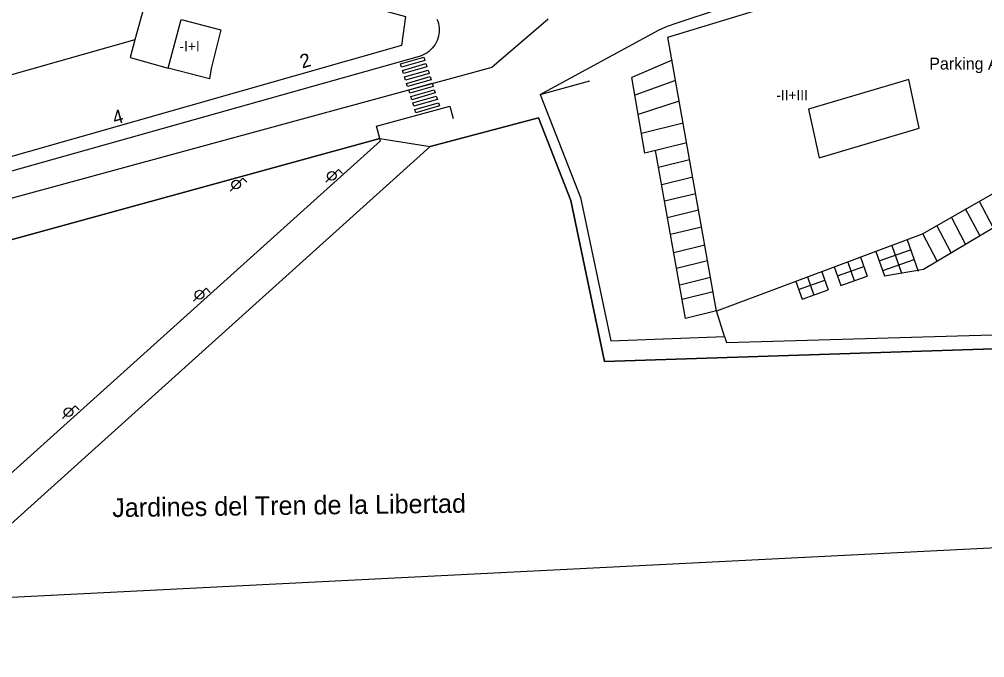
# Model space of a CAD drawing. Extents: x 282771 to 285132, y 4823109 to 4825496.
# Drawn here: x 284352.2 to 284493.3, y 4824289.3 to 4824382.7 of the extents above; entities that cross this region are included whole.
import ezdxf

# ---------------------------------------------------------------- set-up
doc = ezdxf.new("R2010")
doc.units = 0
for name, color, linetype in [('ACERA-BORDILLO', 7, 'Continuous'), ('APARCAMIENTO', 7, 'Continuous'), ('CALLE-EJE', 7, 'Continuous'), ('EDIFICIO', 7, 'Continuous'), ('FAROLA', 7, 'Continuous'), ('INTERIOR-EDIFICIO', 7, 'Continuous'), ('MEDIANERA', 7, 'Continuous'), ('NUM-PORTAL', 7, 'Continuous'), ('PARQUE-JARDIN-AREA', 7, 'Continuous'), ('PARQUE-JARDIN-TEXTO', 7, 'Continuous'), ('PASO-PEATONES', 7, 'Continuous'), ('TXT-ALTURA-EDIFICIO', 7, 'Continuous'), ('TXT-EDIFICIOS', 7, 'Continuous'), ('VALLA', 7, 'Continuous'), ('ZONA-VERDE', 7, 'Continuous')]:
    doc.layers.add(name, color=color, linetype=linetype)

msp = doc.modelspace()

# ---------------------------------------------------------------- linework, layer by layer
at = {"layer": 'ACERA-BORDILLO'}
for points in [[(284428.35, 4824371.67), (284445.73, 4824381.15), (284446.97, 4824381.66), (284448.36, 4824382.18), (284454.53, 4824384.21), (284501.9, 4824398.41)], [(284413.24, 4824382.69), (284413.36, 4824382.38), (284413.45, 4824382.07), (284413.52, 4824381.76), (284413.55, 4824381.44), (284413.57, 4824381.14), (284413.56, 4824380.83), (284413.52, 4824380.52), (284413.46, 4824380.2), (284413.38, 4824379.89), (284413.26, 4824379.58), (284413.12, 4824379.28), (284412.96, 4824378.98), (284412.76, 4824378.71), (284412.55, 4824378.45), (284412.32, 4824378.2), (284412.06, 4824377.98), (284411.8, 4824377.79), (284411.52, 4824377.62), (284411.23, 4824377.47), (284410.94, 4824377.35), (284410.65, 4824377.26)], [(284410.65, 4824377.26), (284332.26, 4824355.2)], [(284404.91, 4824365.24), (284404.41, 4824367.04), (284415.13, 4824369.99), (284415.63, 4824368.18)]]:
    msp.add_lwpolyline(points, dxfattribs=at)
at = {"layer": 'APARCAMIENTO'}
for p, q in [((284477.92, 4824347.35), (284482.49, 4824348.98)), ((284478.41, 4824345.94), (284482.99, 4824347.56)), ((284471.8, 4824345.18), (284475.66, 4824346.55)), ((284472.3, 4824343.77), (284476.16, 4824345.14)), ((284466.12, 4824343.16), (284469.96, 4824344.53)), ((284466.62, 4824341.75), (284470.46, 4824343.11))]:
    msp.add_line(p, q, dxfattribs=at)
for points in [[(284447.61, 4824376.69), (284441.72, 4824374.17)], [(284449.76, 4824364.6), (284443.66, 4824363.12), (284441.72, 4824374.17)], [(284448.13, 4824373.74), (284442.18, 4824371.56)], [(284448.67, 4824370.73), (284442.67, 4824368.74)], [(284449.24, 4824367.49), (284443.16, 4824365.96)], [(284454.11, 4824340.04), (284449.6, 4824338.95), (284445.2, 4824363.5)], [(284450.19, 4824362.13), (284445.64, 4824361.03)], [(284478.69, 4824345.15), (284484.37, 4824346.12), (284503.28, 4824357.41), (284501.35, 4824361.08)], [(284450.64, 4824359.59), (284446.1, 4824358.49)], [(284451.07, 4824357.17), (284446.53, 4824356.07)], [(284494.57, 4824352.21), (284492.55, 4824356.05)], [(284451.5, 4824354.75), (284446.97, 4824353.65)], [(284492.6, 4824351.04), (284490.54, 4824354.95)], [(284490.52, 4824349.8), (284488.45, 4824353.74)], [(284451.94, 4824352.28), (284447.41, 4824351.19)], [(284488.43, 4824348.55), (284486.34, 4824352.53)], [(284481.98, 4824350.45), (284483.6, 4824345.85)], [(284486.38, 4824347.32), (284484.27, 4824351.33)], [(284452.41, 4824349.63), (284447.88, 4824348.54)], [(284479.75, 4824349.61), (284481.17, 4824345.58)], [(284475.19, 4824347.9), (284476.16, 4824345.14)], [(284477.43, 4824348.74), (284478.69, 4824345.15)], [(284452.82, 4824347.35), (284448.29, 4824346.26)], [(284471.34, 4824346.49), (284472.29, 4824343.77)], [(284473.3, 4824347.18), (284474.26, 4824344.46)], [(284453.25, 4824344.9), (284448.73, 4824343.81)], [(284467.42, 4824345), (284468.34, 4824342.36)], [(284469.53, 4824345.75), (284470.46, 4824343.11)], [(284465.71, 4824344.35), (284466.62, 4824341.75)], [(284453.62, 4824342.81), (284449.11, 4824341.72)], [(284455.3, 4824336.29), (284455.57, 4824335.42), (284521.48, 4824337.33)]]:
    msp.add_lwpolyline(points, dxfattribs=at)
at = {"layer": 'CALLE-EJE'}
for points in [[(284429.52, 4824382.71), (284421.25, 4824375.64), (284305.46, 4824344.08)], [(284608.71, 4824286.14), (284527.94, 4824307.05), (284348.08, 4824297.99), (284132.84, 4824273.18)]]:
    msp.add_lwpolyline(points, dxfattribs=at)
at = {"layer": 'EDIFICIO'}
for points in [[(284523.69, 4824374.33), (284512.25, 4824367.29), (284484.16, 4824351.27), (284454.12, 4824339.98), (284447.01, 4824380.04), (284497.37, 4824395.44), (284511.24, 4824399.56), (284518.49, 4824401.75), (284525.53, 4824403.86), (284534.08, 4824406.41), (284538.6, 4824404.75), (284546.83, 4824392.11), (284545.91, 4824388.02), (284543.52, 4824386.55), (284536.18, 4824382.03), (284530.02, 4824378.24), (284523.69, 4824374.33)], [(284311.24, 4824351.34), (284307.8, 4824353.28), (284300.8, 4824378.84), (284298.96, 4824385.58), (284296.71, 4824393.78), (284296.62, 4824394.24), (284296.61, 4824394.71), (284296.67, 4824395.18), (284296.82, 4824395.63), (284297.04, 4824396.04), (284297.32, 4824396.42), (284297.67, 4824396.74), (284298.06, 4824397), (284298.49, 4824397.19), (284317.3, 4824402.49), (284328.07, 4824405.17), (284368.34, 4824394.13), (284408.67, 4824383.09), (284408.08, 4824378.87), (284330, 4824356.64), (284311.24, 4824351.34)]]:
    msp.add_lwpolyline(points, dxfattribs=at)
at = {"layer": 'FAROLA'}
for p, q in [((284398.86, 4824360.71), (284397.92, 4824359.78)), ((284399.45, 4824360.12), (284398.86, 4824360.71)), ((284384.88, 4824359.44), (284383.94, 4824358.51)), ((284385.47, 4824358.85), (284384.88, 4824359.44)), ((284397.92, 4824359.78), (284396.99, 4824358.84)), ((284383.94, 4824358.51), (284383.01, 4824357.57)), ((284379.5, 4824343.34), (284378.56, 4824342.41)), ((284380.09, 4824342.75), (284379.5, 4824343.34)), ((284378.56, 4824342.41), (284377.63, 4824341.47)), ((284359.42, 4824325.24), (284358.49, 4824324.3)), ((284360.36, 4824326.17), (284359.42, 4824325.24)), ((284360.95, 4824325.58), (284360.36, 4824326.17))]:
    msp.add_line(p, q, dxfattribs=at)
for centre in [(284397.88, 4824359.78), (284383.9, 4824358.51), (284378.52, 4824342.41), (284359.38, 4824325.24)]:
    msp.add_circle(centre, 0.637, dxfattribs=at)
at = {"layer": 'INTERIOR-EDIFICIO'}
for points in [[(284317.15, 4824364.95), (284312.49, 4824381.97), (284310.44, 4824389.42), (284320.26, 4824392.16), (284330.37, 4824395.14), (284335.73, 4824393.65), (284370.27, 4824384.04), (284369.08, 4824379.68), (284326.99, 4824367.74), (284317.15, 4824364.95)], [(284375.83, 4824382.64), (284381.65, 4824381.13), (284380.23, 4824375.46), (284379.98, 4824373.97), (284373.93, 4824375.51), (284375.83, 4824382.64)], [(284469.13, 4824362.42), (284483.74, 4824366.77), (284482.25, 4824373.87), (284467.56, 4824369.56), (284469.13, 4824362.42)]]:
    msp.add_lwpolyline(points, dxfattribs=at)
at = {"layer": 'MEDIANERA'}
msp.add_lwpolyline([(284369.08, 4824379.68), (284368.4, 4824377.1), (284373.93, 4824375.51)], dxfattribs=at)
at = {"layer": 'PARQUE-JARDIN-AREA'}
msp.add_lwpolyline([(284135.69, 4824291.28), (284182.46, 4824303.7), (284193.12, 4824306.65), (284333.9, 4824345.73), (284404.91, 4824365.24), (284412.26, 4824364.06), (284428.07, 4824368.28), (284432.81, 4824356.17), (284437.73, 4824332.66), (284573.87, 4824337.07)], dxfattribs=at)
at = {"layer": 'PASO-PEATONES'}
for points in [[(284408.05, 4824375.69), (284407.9, 4824376.17), (284411.33, 4824377.15), (284411.48, 4824376.67)], [(284408.35, 4824374.74), (284408.2, 4824375.21), (284411.63, 4824376.2), (284411.78, 4824375.72)], [(284408.66, 4824373.78), (284408.51, 4824374.26), (284411.94, 4824375.24), (284412.09, 4824374.77)], [(284408.96, 4824372.83), (284408.81, 4824373.31), (284412.24, 4824374.29), (284412.39, 4824373.81)], [(284409.26, 4824371.88), (284409.11, 4824372.35), (284412.54, 4824373.34), (284412.69, 4824372.86)], [(284409.57, 4824370.92), (284409.42, 4824371.4), (284412.85, 4824372.38), (284413, 4824371.91)], [(284409.87, 4824369.97), (284409.72, 4824370.45), (284413.15, 4824371.43), (284413.3, 4824370.95)], [(284410.17, 4824369.02), (284410.02, 4824369.49), (284413.45, 4824370.48), (284413.6, 4824370)]]:
    msp.add_lwpolyline(points, close=True, dxfattribs=at)
at = {"layer": 'VALLA'}
for points in [[(284428.35, 4824371.67), (284435.61, 4824373.67)], [(284428.35, 4824371.67), (284434.25, 4824356.6), (284438.66, 4824335.66), (284455.3, 4824336.29), (284454.11, 4824340.04)]]:
    msp.add_lwpolyline(points, dxfattribs=at)
at = {"layer": 'ZONA-VERDE'}
for p, q in [((284428.07, 4824368.28), (284412.26, 4824364.06)), ((284412.26, 4824364.06), (284328.13, 4824288.35))]:
    msp.add_line(p, q, dxfattribs=at)
for points in [[(284573.87, 4824337.07), (284437.73, 4824332.66), (284432.81, 4824356.17), (284428.07, 4824368.28)], [(284193.67, 4824306.73), (284201.76, 4824307.05), (284209.87, 4824307.19), (284218, 4824307.15), (284226.13, 4824306.93), (284234.26, 4824306.53), (284242.39, 4824305.95), (284250.51, 4824305.19), (284258.61, 4824304.25), (284266.68, 4824303.12), (284274.73, 4824301.82), (284282.74, 4824300.34), (284290.72, 4824298.68), (284298.64, 4824296.84), (284306.51, 4824294.84), (284314.33, 4824292.66), (284322.08, 4824290.31), (284404.99, 4824364.93), (284404.91, 4824365.24), (284333.91, 4824345.73), (284193.67, 4824306.73)]]:
    msp.add_lwpolyline(points, dxfattribs=at)

# ---------------------------------------------------------------- texts
at = {"layer": 'NUM-PORTAL'}
for s, p in [('2', (284393.55, 4824375.48)), ('4', (284366.14, 4824367.25))]:
    msp.add_text(s, height=2, rotation=15.74, dxfattribs=at).set_placement(p)
at = {"layer": 'PARQUE-JARDIN-TEXTO'}
msp.add_text('Jardines del Tren de la Libertad', height=2.75, rotation=0.7209, dxfattribs=at).set_placement((284365.78, 4824309.89))
at = {"layer": 'TXT-ALTURA-EDIFICIO'}
for s, p in [('-I+I', (284375.61, 4824377.98)), ('-II+III', (284462.85, 4824370.84))]:
    msp.add_text(s, height=1.5, rotation=0, dxfattribs=at).set_placement(p)
at = {"layer": 'TXT-EDIFICIOS'}
msp.add_text('Parking Auto Salón', height=1.75, rotation=0, dxfattribs=at).set_placement((284485.22, 4824375.33))

doc.saveas('drawing.dxf')
